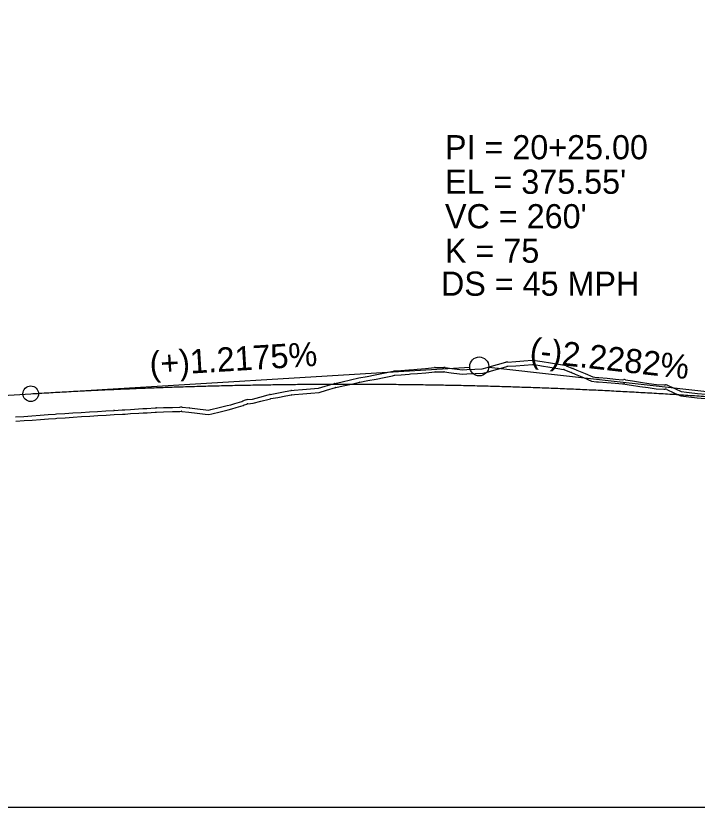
# Model space of a CAD drawing. Extents: x 1625686 to 1640492, y 1161393 to 1175642.
# Drawn here: x 1636802.5 to 1636999.9, y 1174910.8 to 1175140.2 of the extents above; entities that cross this region are included whole.
import ezdxf

# ---------------------------------------------------------------- set-up
doc = ezdxf.new("R2010")
doc.units = 0
for name, color, linetype in [('Exist Profile Cell', 7, 'Continuous'), ('Prop Vertical Profile Curve Label', 7, 'Continuous'), ('Prop Vertical Profile Grade', 7, 'Continuous'), ('Prop Vertical Profile Grade Label', 7, 'Continuous'), ('Prop VPI Label', 7, 'Continuous'), ('Scratch_Level_1', 7, 'Continuous'), ('Scratch_Level_3', 7, 'Continuous')]:
    doc.layers.add(name, color=color, linetype=linetype)

msp = doc.modelspace()

# ---------------------------------------------------------------- linework, layer by layer
at = {"layer": 'Exist Profile Cell'}
msp.add_line((1635911.78, 1174910.79), (1640378.1, 1174910.79), dxfattribs=at)
at = {"layer": 'Prop Vertical Profile Curve Label'}
msp.add_circle((1636806.78, 1175030.62), 2.25, dxfattribs=at)
at = {"layer": 'Prop Vertical Profile Grade'}
msp.add_line((1636621.78, 1175019.36), (1636806.78, 1175030.62), dxfattribs=at)
msp.add_spline([(1636806.78, 1175030.62), (1636811.98, 1175030.93), (1636817.18, 1175031.22), (1636822.38, 1175031.49), (1636827.58, 1175031.75), (1636832.78, 1175031.98), (1636837.98, 1175032.2), (1636843.18, 1175032.4), (1636848.38, 1175032.58), (1636853.58, 1175032.75), (1636858.78, 1175032.89), (1636863.98, 1175033.02), (1636869.18, 1175033.13), (1636874.38, 1175033.22), (1636879.58, 1175033.3), (1636884.78, 1175033.36), (1636889.98, 1175033.39), (1636895.18, 1175033.42), (1636900.38, 1175033.42), (1636905.58, 1175033.4), (1636910.78, 1175033.37), (1636915.98, 1175033.32), (1636921.18, 1175033.25), (1636926.38, 1175033.16), (1636931.58, 1175033.06), (1636936.78, 1175032.94), (1636941.98, 1175032.8), (1636947.18, 1175032.64), (1636952.38, 1175032.46), (1636957.58, 1175032.27), (1636962.78, 1175032.06), (1636967.98, 1175031.83), (1636973.18, 1175031.58), (1636978.38, 1175031.31), (1636983.58, 1175031.03), (1636988.78, 1175030.73), (1636993.98, 1175030.41), (1636999.18, 1175030.07), (1637004.38, 1175029.72), (1637009.58, 1175029.34), (1637014.78, 1175028.95), (1637019.98, 1175028.54), (1637025.18, 1175028.11), (1637030.38, 1175027.67), (1637035.58, 1175027.21), (1637040.78, 1175026.73), (1637045.98, 1175026.23), (1637051.18, 1175025.71), (1637056.38, 1175025.18), (1637061.58, 1175024.62), (1637066.78, 1175024.05)], degree=3, dxfattribs=at)
at = {"layer": 'Prop VPI Label'}
for p, q in [((1636806.78, 1175030.62), (1636934.04, 1175038.37)), ((1637066.78, 1175024.05), (1636939.52, 1175038.23))]:
    msp.add_line(p, q, dxfattribs=at)
msp.add_circle((1636936.78, 1175038.54), 2.75, dxfattribs=at)
at = {"layer": 'Scratch_Level_1'}
for p, q in [((1636939.66, 1175038.38), (1636942.03, 1175039.08)), ((1636942.09, 1175039.1), (1636944.47, 1175039.74)), ((1636908.98, 1175036.59), (1636911.36, 1175037.07)), ((1636911.36, 1175037.07), (1636911.95, 1175037.18)), ((1636912.23, 1175037.23), (1636914.02, 1175037.38)), ((1636914.02, 1175037.38), (1636916.4, 1175037.57)), ((1636918.77, 1175037.77), (1636921.15, 1175037.97)), ((1636918.88, 1175036.53), (1636921.25, 1175036.72)), ((1636921.15, 1175037.97), (1636923.78, 1175038.19)), ((1636921.25, 1175036.72), (1636923.88, 1175036.94)), ((1636923.97, 1175038.19), (1636926.09, 1175038.21)), ((1636923.98, 1175036.94), (1636926.1, 1175036.96)), ((1636926.09, 1175038.21), (1636926.53, 1175038.21)), ((1636926.1, 1175036.96), (1636926.53, 1175036.96)), ((1636926.7, 1175036.95), (1636928.64, 1175036.71)), ((1636926.86, 1175038.2), (1636928.8, 1175037.95)), ((1636928.64, 1175036.71), (1636931.02, 1175036.41)), ((1636928.8, 1175037.95), (1636931.18, 1175037.65)), ((1636940.01, 1175037.18), (1636942.39, 1175037.89)), ((1636942.42, 1175037.89), (1636944.79, 1175038.53)), ((1636961.48, 1175037.58), (1636962.21, 1175037.3)), ((1636961.94, 1175038.75), (1636962.67, 1175038.46)), ((1636962.21, 1175037.3), (1636963.44, 1175036.81)), ((1636962.67, 1175038.46), (1636963.9, 1175037.98)), ((1636963.47, 1175036.8), (1636964.62, 1175036.32)), ((1636963.95, 1175037.95), (1636965.1, 1175037.47)), ((1636965.1, 1175037.47), (1636967.48, 1175036.46)), ((1636897.04, 1175034.11), (1636899.42, 1175034.65)), ((1636899.42, 1175034.65), (1636901.83, 1175035.19)), ((1636909.23, 1175035.36), (1636911.61, 1175035.84)), ((1636911.61, 1175035.84), (1636912.2, 1175035.96)), ((1636912.34, 1175035.98), (1636914.12, 1175036.13)), ((1636914.12, 1175036.13), (1636916.5, 1175036.33)), ((1636964.62, 1175036.32), (1636966.99, 1175035.31)), ((1636971.48, 1175035.31), (1636973.85, 1175035.1)), ((1636973.86, 1175035.1), (1636976.23, 1175034.88)), ((1636892.14, 1175032.82), (1636894.78, 1175033.59)), ((1636892.49, 1175031.62), (1636895.13, 1175032.39)), ((1636894.93, 1175033.63), (1636897.04, 1175034.11)), ((1636895.21, 1175032.41), (1636897.32, 1175032.89)), ((1636897.32, 1175032.89), (1636899.7, 1175033.43)), ((1636899.7, 1175033.43), (1636902.1, 1175033.98)), ((1636971.37, 1175034.06), (1636973.74, 1175033.85)), ((1636973.74, 1175033.85), (1636976.12, 1175033.64)), ((1636873.19, 1175029.67), (1636875.57, 1175030.3)), ((1636875.57, 1175030.3), (1636875.96, 1175030.4)), ((1636868.24, 1175028.54), (1636868.98, 1175028.81)), ((1636868.66, 1175027.36), (1636869.4, 1175027.63)), ((1636873.51, 1175028.46), (1636875.89, 1175029.09)), ((1636875.89, 1175029.09), (1636876.28, 1175029.19)), ((1636819.02, 1175025.07), (1636821.4, 1175025.23)), ((1636821.4, 1175025.23), (1636823.78, 1175025.37)), ((1636823.78, 1175025.37), (1636826.15, 1175025.52)), ((1636826.16, 1175025.52), (1636828.53, 1175025.67)), ((1636828.53, 1175025.67), (1636830.91, 1175025.81)), ((1636830.91, 1175025.81), (1636833.29, 1175025.96)), ((1636833.29, 1175025.96), (1636834.03, 1175026)), ((1636834.04, 1175026), (1636835.67, 1175026.1)), ((1636835.67, 1175026.1), (1636838.05, 1175026.23)), ((1636840.42, 1175026.37), (1636842.8, 1175026.51)), ((1636840.49, 1175025.12), (1636842.87, 1175025.26)), ((1636842.8, 1175026.51), (1636843.16, 1175026.53)), ((1636842.87, 1175025.26), (1636843.23, 1175025.28)), ((1636843.22, 1175026.53), (1636845.24, 1175026.6)), ((1636843.26, 1175025.28), (1636845.28, 1175025.35)), ((1636849.98, 1175026.77), (1636850.32, 1175026.78)), ((1636850.02, 1175025.52), (1636850.37, 1175025.53)), ((1636850.56, 1175025.52), (1636852.59, 1175025.28)), ((1636850.71, 1175026.76), (1636852.74, 1175026.53)), ((1636852.6, 1175025.28), (1636854.97, 1175025)), ((1636852.75, 1175026.52), (1636855.12, 1175026.24)), ((1636855.13, 1175026.24), (1636857.51, 1175025.94)), ((1636858.98, 1175026.01), (1636861.36, 1175026.59)), ((1636859.28, 1175024.8), (1636861.66, 1175025.38)), ((1636861.36, 1175026.59), (1636863.74, 1175027.17)), ((1636861.66, 1175025.38), (1636864.03, 1175025.95)), ((1636802.36, 1175023.89), (1636804.74, 1175024.07)), ((1636802.46, 1175022.65), (1636804.83, 1175022.83)), ((1636804.74, 1175024.07), (1636807.12, 1175024.25)), ((1636804.83, 1175022.83), (1636807.21, 1175023)), ((1636807.12, 1175024.25), (1636809.49, 1175024.42)), ((1636807.21, 1175023), (1636809.59, 1175023.18)), ((1636809.5, 1175024.42), (1636811.87, 1175024.6)), ((1636809.59, 1175023.18), (1636811.96, 1175023.35)), ((1636811.87, 1175024.6), (1636813.88, 1175024.74)), ((1636811.96, 1175023.35), (1636813.96, 1175023.49)), ((1636813.89, 1175024.74), (1636814.26, 1175024.77)), ((1636813.97, 1175023.49), (1636814.35, 1175023.52)), ((1636814.27, 1175024.77), (1636816.64, 1175024.92)), ((1636814.35, 1175023.52), (1636816.72, 1175023.67)), ((1636816.64, 1175024.92), (1636819.02, 1175025.07)), ((1636816.72, 1175023.67), (1636819.1, 1175023.83)), ((1636819.1, 1175023.83), (1636821.48, 1175023.98)), ((1636821.48, 1175023.98), (1636823.86, 1175024.13)), ((1636823.86, 1175024.13), (1636826.23, 1175024.28)), ((1636826.23, 1175024.28), (1636828.61, 1175024.42)), ((1636828.61, 1175024.42), (1636830.99, 1175024.57)), ((1636830.99, 1175024.57), (1636833.36, 1175024.71)), ((1636833.36, 1175024.71), (1636834.11, 1175024.75)), ((1636834.11, 1175024.75), (1636835.74, 1175024.85)), ((1636835.74, 1175024.85), (1636838.12, 1175024.98)), ((1636854.98, 1175025), (1636857.35, 1175024.7))]:
    msp.add_line(p, q, dxfattribs=at)
for points in [[(1636944.95, 1175039.82), (1636947.33, 1175039.98), (1636949.7, 1175040.15), (1636952.07, 1175040.31), (1636952.39, 1175040.33)], [(1636945.03, 1175038.57), (1636947.41, 1175038.74), (1636949.79, 1175038.9), (1636952.16, 1175039.06), (1636952.48, 1175039.08)], [(1636952.77, 1175039.07), (1636954.83, 1175038.72), (1636957.21, 1175038.33), (1636959.58, 1175037.93), (1636961.23, 1175037.65)], [(1636952.98, 1175040.3), (1636955.04, 1175039.96), (1636957.41, 1175039.56), (1636959.79, 1175039.16), (1636961.44, 1175038.89)], [(1636901.91, 1175035.21), (1636904.26, 1175035.66), (1636906.62, 1175036.11), (1636908.98, 1175036.59)], [(1636916.4, 1175037.57), (1636916.71, 1175037.6), (1636918.77, 1175037.77)], [(1636931.02, 1175036.41), (1636931.8, 1175036.31), (1636933.19, 1175036.37), (1636935.56, 1175036.46), (1636937.82, 1175036.56), (1636939.43, 1175037.01), (1636940.01, 1175037.18)], [(1636931.18, 1175037.65), (1636931.85, 1175037.56), (1636933.14, 1175037.62), (1636935.51, 1175037.71), (1636937.62, 1175037.8), (1636939.08, 1175038.21), (1636939.66, 1175038.38)], [(1636902.15, 1175033.98), (1636904.49, 1175034.43), (1636906.86, 1175034.88), (1636909.23, 1175035.36)], [(1636916.5, 1175036.33), (1636916.81, 1175036.35), (1636918.88, 1175036.53)], [(1636966.99, 1175035.31), (1636969.34, 1175034.31), (1636970.72, 1175034.12), (1636971.37, 1175034.06)], [(1636967.48, 1175036.46), (1636969.68, 1175035.53), (1636970.86, 1175035.36), (1636971.48, 1175035.31)], [(1636976.23, 1175034.88), (1636978.29, 1175034.7), (1636978.7, 1175034.71)], [(1636979.13, 1175034.68), (1636981.15, 1175034.36), (1636983.52, 1175033.99), (1636985.89, 1175033.62), (1636988.12, 1175033.29), (1636990.37, 1175033.2), (1636990.71, 1175033.19)], [(1636882.37, 1175031.56), (1636883.12, 1175031.63), (1636885.5, 1175031.83), (1636887.87, 1175032.04), (1636890.16, 1175032.24), (1636892.14, 1175032.82)], [(1636976.12, 1175033.64), (1636978.25, 1175033.45), (1636978.72, 1175033.46)], [(1636978.94, 1175033.44), (1636980.95, 1175033.13), (1636983.33, 1175032.76), (1636985.7, 1175032.39), (1636988.01, 1175032.04), (1636990.32, 1175031.95), (1636990.67, 1175031.94)], [(1636991.68, 1175032.95), (1636993.7, 1175032.01), (1636995.25, 1175031.29), (1636995.39, 1175031.27), (1636996.86, 1175031.05), (1636997.65, 1175030.97), (1637000.02, 1175030.72), (1637002.4, 1175030.48), (1637004.77, 1175030.24), (1637006.45, 1175030.07)], [(1636876.16, 1175030.44), (1636878.14, 1175030.8), (1636880.52, 1175031.23), (1636882.14, 1175031.53)], [(1636876.38, 1175029.21), (1636878.36, 1175029.57), (1636880.74, 1175030), (1636882.37, 1175030.3)], [(1636882.48, 1175030.32), (1636883.23, 1175030.38), (1636885.61, 1175030.59), (1636887.98, 1175030.79), (1636890.39, 1175031), (1636892.49, 1175031.62)], [(1636991.15, 1175031.82), (1636993.17, 1175030.88), (1636994.88, 1175030.08), (1636995.2, 1175030.03), (1636996.7, 1175029.81), (1636997.52, 1175029.72), (1636999.9, 1175029.48), (1637002.27, 1175029.24), (1637004.65, 1175029), (1637006.33, 1175028.83)], [(1636863.74, 1175027.17), (1636864.76, 1175027.41), (1636865.94, 1175027.79)], [(1636865.94, 1175027.79), (1636867.92, 1175028.42), (1636868.24, 1175028.54)], [(1636869.57, 1175028.94), (1636871.01, 1175029.09), (1636873.19, 1175029.67)], [(1636869.7, 1175027.7), (1636871.23, 1175027.85), (1636873.51, 1175028.46)], [(1636838.05, 1175026.23), (1636839.29, 1175026.3), (1636840.42, 1175026.37)], [(1636838.12, 1175024.98), (1636839.36, 1175025.05), (1636840.49, 1175025.12)], [(1636845.24, 1175026.6), (1636847.84, 1175026.68), (1636849.97, 1175026.77)], [(1636845.28, 1175025.35), (1636847.88, 1175025.43), (1636850.02, 1175025.52)], [(1636857.51, 1175025.94), (1636858.3, 1175025.84), (1636858.98, 1175026.01)], [(1636864.04, 1175025.95), (1636865.1, 1175026.21), (1636866.32, 1175026.6)], [(1636866.32, 1175026.6), (1636868.32, 1175027.24), (1636868.66, 1175027.36)], [(1636857.36, 1175024.7), (1636858.37, 1175024.57), (1636859.28, 1175024.8)]]:
    msp.add_lwpolyline(points, dxfattribs=at)
for centre, radius, start, end in [((1636942.74, 1175036.69), 2.5, 105.0898, 106.4638), ((1636945.12, 1175037.33), 2.5, 93.8784, 105.0898), ((1636952.56, 1175037.84), 2.5, 80.4536, 93.9783), ((1636952.56, 1175037.84), 1.25, 80.4536, 93.9783), ((1636961.03, 1175036.42), 2.5, 68.4957, 80.5455), ((1636909.48, 1175034.14), 2.5, 101.397, 101.4203), ((1636911.85, 1175034.62), 2.5, 101.3735, 101.397), ((1636912.44, 1175034.73), 2.5, 94.7891, 101.3735), ((1636914.23, 1175034.88), 2.5, 94.7625, 94.7891), ((1636916.6, 1175035.08), 2.5, 94.7358, 94.7625), ((1636918.98, 1175035.28), 2.5, 94.7518, 94.7786), ((1636921.36, 1175035.48), 2.5, 94.7223, 94.7518), ((1636921.36, 1175035.48), 1.25, 94.7223, 94.7518), ((1636923.99, 1175035.69), 2.5, 90.452, 94.7223), ((1636923.99, 1175035.69), 1.25, 90.452, 94.7223), ((1636926.11, 1175035.71), 2.5, 90.4201, 90.452), ((1636926.11, 1175035.71), 1.25, 90.4201, 90.452), ((1636926.54, 1175035.71), 2.5, 82.8177, 90.4201), ((1636926.54, 1175035.71), 1.25, 82.8177, 90.4201), ((1636928.49, 1175035.47), 1.25, 82.802, 82.8177), ((1636928.49, 1175035.47), 2.5, 82.802, 82.8177), ((1636930.86, 1175035.17), 2.5, 82.7863, 82.802), ((1636940.37, 1175035.98), 2.5, 106.4638, 106.4682), ((1636940.37, 1175035.98), 1.25, 106.4638, 106.4682), ((1636942.74, 1175036.69), 1.25, 105.0898, 106.4638), ((1636945.12, 1175037.33), 1.25, 93.8784, 105.0898), ((1636961.03, 1175036.42), 1.25, 68.4957, 80.5455), ((1636961.75, 1175036.13), 1.25, 68.4829, 68.4957), ((1636961.75, 1175036.13), 2.5, 68.4829, 68.4957), ((1636962.98, 1175035.65), 1.25, 67.0397, 68.4829), ((1636962.98, 1175035.65), 2.5, 67.0397, 68.4829), ((1636964.13, 1175035.16), 2.5, 67.0285, 67.0397), ((1636899.97, 1175032.21), 2.5, 102.7492, 102.7742), ((1636902.38, 1175032.76), 2.5, 100.7886, 102.7492), ((1636909.48, 1175034.14), 1.25, 101.397, 101.4203), ((1636911.85, 1175034.62), 1.25, 101.3735, 101.397), ((1636912.44, 1175034.73), 1.25, 94.7891, 101.3735), ((1636914.23, 1175034.88), 1.25, 94.7625, 94.7891), ((1636916.6, 1175035.08), 1.25, 94.7358, 94.7625), ((1636918.98, 1175035.28), 1.25, 94.7518, 94.7786), ((1636930.86, 1175035.17), 1.25, 82.7863, 82.802), ((1636964.13, 1175035.16), 1.25, 67.0285, 67.0397), ((1636966.5, 1175034.16), 1.25, 67.017, 67.0285), ((1636966.5, 1175034.16), 2.5, 67.017, 67.0285), ((1636971.26, 1175032.82), 2.5, 84.9102, 84.9155), ((1636973.63, 1175032.61), 2.5, 84.9049, 84.9102), ((1636976.01, 1175032.39), 2.5, 84.8997, 84.9049), ((1636978.74, 1175032.21), 2.5, 81.0898, 91.0481), ((1636892.84, 1175030.42), 2.5, 106.3599, 106.3693), ((1636895.49, 1175031.19), 2.5, 102.7988, 106.3599), ((1636895.49, 1175031.19), 1.25, 102.7988, 106.3599), ((1636897.6, 1175031.67), 2.5, 102.7742, 102.7988), ((1636897.6, 1175031.67), 1.25, 102.7742, 102.7988), ((1636899.97, 1175032.21), 1.25, 102.7492, 102.7742), ((1636902.38, 1175032.76), 1.25, 100.7886, 102.7492), ((1636971.26, 1175032.82), 1.25, 84.9102, 84.9155), ((1636973.63, 1175032.61), 1.25, 84.9049, 84.9102), ((1636976.01, 1175032.39), 1.25, 84.8997, 84.9049), ((1636978.74, 1175032.21), 1.25, 81.0898, 91.0481), ((1636990.62, 1175030.69), 2.5, 64.9469, 87.7501), ((1636876.21, 1175027.88), 2.5, 104.8071, 104.849), ((1636876.6, 1175027.98), 2.5, 100.2633, 104.8071), ((1636882.59, 1175029.07), 2.5, 94.9277, 100.2984), ((1636882.59, 1175029.07), 1.25, 94.9277, 100.2984), ((1636892.84, 1175030.42), 1.25, 106.3599, 106.3693), ((1636990.62, 1175030.69), 1.25, 64.9469, 87.7501), ((1636866.71, 1175025.41), 2.5, 107.7505, 107.763), ((1636869.08, 1175026.19), 2.5, 109.7783, 109.7838), ((1636869.82, 1175026.45), 2.5, 95.7636, 109.7783), ((1636869.82, 1175026.45), 1.25, 95.7636, 109.7783), ((1636873.83, 1175027.25), 2.5, 104.849, 104.8906), ((1636873.83, 1175027.25), 1.25, 104.849, 104.8906), ((1636876.21, 1175027.88), 1.25, 104.8071, 104.849), ((1636876.6, 1175027.98), 1.25, 100.2633, 104.8071), ((1636821.56, 1175022.73), 2.5, 93.6031, 93.6458), ((1636823.93, 1175022.88), 2.5, 93.5603, 93.6031), ((1636826.31, 1175023.03), 2.5, 93.5175, 93.5603), ((1636828.69, 1175023.17), 2.5, 93.4746, 93.5175), ((1636831.06, 1175023.32), 2.5, 93.4317, 93.4746), ((1636833.44, 1175023.46), 2.5, 93.3887, 93.4317), ((1636834.18, 1175023.5), 2.5, 93.3327, 93.3887), ((1636835.81, 1175023.6), 2.5, 93.291, 93.3327), ((1636838.19, 1175023.74), 2.5, 93.2491, 93.291), ((1636840.57, 1175023.87), 2.5, 93.3451, 93.387), ((1636840.57, 1175023.87), 1.25, 93.3451, 93.387), ((1636842.94, 1175024.01), 2.5, 93.3031, 93.3451), ((1636842.94, 1175024.01), 1.25, 93.3031, 93.3451), ((1636843.3, 1175024.03), 2.5, 91.8973, 93.3031), ((1636843.3, 1175024.03), 1.25, 91.8973, 93.3031), ((1636845.32, 1175024.1), 2.5, 91.8287, 91.8973), ((1636845.32, 1175024.1), 1.25, 91.8287, 91.8973), ((1636850.07, 1175024.27), 2.5, 92.1729, 92.2308), ((1636850.07, 1175024.27), 1.25, 92.1729, 92.2308), ((1636850.41, 1175024.28), 2.5, 83.3246, 92.1729), ((1636850.41, 1175024.28), 1.25, 83.3246, 92.1729), ((1636852.45, 1175024.04), 1.25, 83.1401, 83.3246), ((1636852.45, 1175024.04), 2.5, 83.1401, 83.3246), ((1636854.82, 1175023.76), 2.5, 82.9558, 83.1401), ((1636857.2, 1175023.46), 2.5, 82.7718, 82.9558), ((1636859.58, 1175023.58), 2.5, 103.6962, 103.7526), ((1636861.95, 1175024.16), 2.5, 103.6395, 103.6962), ((1636861.95, 1175024.16), 1.25, 103.6395, 103.6962), ((1636864.33, 1175024.74), 2.5, 103.5827, 103.6395), ((1636864.33, 1175024.74), 1.25, 103.5827, 103.6395), ((1636866.71, 1175025.41), 1.25, 107.7505, 107.763), ((1636869.08, 1175026.19), 1.25, 109.7783, 109.7838), ((1636804.92, 1175021.58), 2.5, 94.2386, 94.2811), ((1636804.92, 1175021.58), 1.25, 94.2386, 94.2811), ((1636807.3, 1175021.76), 2.5, 94.196, 94.2386), ((1636807.3, 1175021.76), 1.25, 94.196, 94.2386), ((1636809.68, 1175021.93), 2.5, 94.1534, 94.196), ((1636809.68, 1175021.93), 1.25, 94.1534, 94.196), ((1636812.05, 1175022.1), 2.5, 94.1042, 94.1534), ((1636812.05, 1175022.1), 1.25, 94.1042, 94.1534), ((1636814.05, 1175022.25), 2.5, 93.7738, 94.1042), ((1636814.05, 1175022.25), 1.25, 93.7738, 94.1042), ((1636814.43, 1175022.27), 2.5, 93.7312, 93.7738), ((1636814.43, 1175022.27), 1.25, 93.7312, 93.7738), ((1636816.81, 1175022.43), 2.5, 93.6885, 93.7312), ((1636816.81, 1175022.43), 1.25, 93.6885, 93.7312), ((1636819.18, 1175022.58), 2.5, 93.6458, 93.6885), ((1636819.18, 1175022.58), 1.25, 93.6458, 93.6885), ((1636821.56, 1175022.73), 1.25, 93.6031, 93.6458), ((1636823.93, 1175022.88), 1.25, 93.5603, 93.6031), ((1636826.31, 1175023.03), 1.25, 93.5175, 93.5603), ((1636828.69, 1175023.17), 1.25, 93.4746, 93.5175), ((1636831.06, 1175023.32), 1.25, 93.4317, 93.4746), ((1636833.44, 1175023.46), 1.25, 93.3887, 93.4317), ((1636834.18, 1175023.5), 1.25, 93.3327, 93.3887), ((1636835.81, 1175023.6), 1.25, 93.291, 93.3327), ((1636838.19, 1175023.74), 1.25, 93.2491, 93.291), ((1636854.82, 1175023.76), 1.25, 82.9558, 83.1401), ((1636857.2, 1175023.46), 1.25, 82.7718, 82.9558), ((1636859.58, 1175023.58), 1.25, 103.6962, 103.7526)]:
    msp.add_arc(centre, radius, start, end, dxfattribs=at)
at = {"layer": 'Scratch_Level_3'}
msp.add_lwpolyline([(1635911.78, 1174910.79), (1640049.19, 1174910.79), (1640049.19, 1175362.47)], dxfattribs=at)

# ---------------------------------------------------------------- texts
at = {"layer": 'Prop Vertical Profile Curve Label'}
for s, p in [("VC = 260'", (1636926.85, 1175078.58)), ('K = 75', (1636926.85, 1175068.58)), ('DS = 45 MPH', (1636925.68, 1175059.03))]:
    msp.add_text(s, height=7, dxfattribs=at).set_placement(p)
at = {"layer": 'Prop Vertical Profile Grade Label'}
for s, rotation, p in [('(-)2.2282%', 353.6428, (1636951.18, 1175039.95)), ('(+)1.2175%', 3.4836, (1636841.42, 1175035.75))]:
    msp.add_text(s, height=7, rotation=rotation, dxfattribs=at).set_placement(p)
at = {"layer": 'Prop VPI Label'}
for s, p in [('PI = 20+25.00', (1636926.85, 1175098.58)), ("EL = 375.55'", (1636926.85, 1175088.58))]:
    msp.add_text(s, height=7, dxfattribs=at).set_placement(p)

doc.saveas('drawing.dxf')
